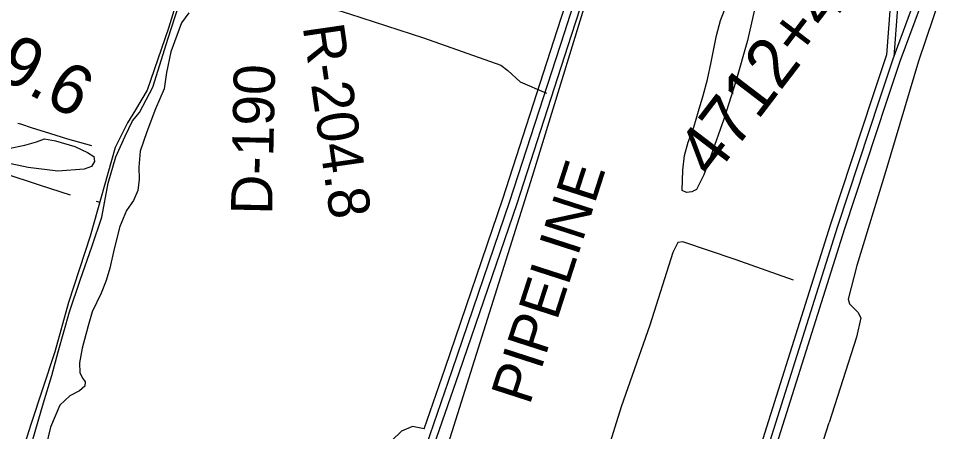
# Model space of a CAD drawing. Extents: x 3297772 to 3335630, y 634068 to 659439.
# Drawn here: x 3329468 to 3331326, y 643836 to 644667 of the extents above; entities that cross this region are included whole.
import ezdxf

# ---------------------------------------------------------------- set-up
doc = ezdxf.new("R2010")
doc.units = 0
for name, color, linetype in [('V-DTCH-CNTR', 7, 'Continuous'), ('V-RIVR-RANG-IDEN', 7, 'Continuous'), ('V-ROAD-CNTR', 7, 'Continuous'), ('V-SITE-VEGE', 7, 'Continuous'), ('V-SURV-IDEN', 7, 'Continuous'), ('V-TOPO-SHOR', 7, 'Continuous'), ('V-UTIL-IDEN', 7, 'Continuous'), ('V-UTIL-LINE', 7, 'Continuous')]:
    doc.layers.add(name, color=color, linetype=linetype)

msp = doc.modelspace()

# ---------------------------------------------------------------- linework, layer by layer
at = {"layer": 'V-DTCH-CNTR'}
for points in [[(3330650.4, 644922.4), (3330620.8, 644918.1), (3330536.8, 644909.3), (3330351.7, 644899), (3330202.7, 644891.8), (3330031.6, 644885), (3329912.9, 644877), (3329903.6, 644873.9), (3329893.9, 644865.3), (3329882.2, 644838.1), (3329870.4, 644792.2), (3329872, 644779.8), (3329883.6, 644767.7), (3329927.2, 644745.5), (3329995.6, 644720.9), (3330134.4, 644676.8), (3330282.9, 644628.4), (3330438.4, 644573.4), (3330452.8, 644562.5), (3330477.3, 644539.9), (3330530.5, 644517.2)], [(3331338.7, 644758.7), (3331279.3, 644581.4), (3331213.4, 644360.6), (3331154.8, 644170), (3331138, 644102.8), (3331140.3, 644093.4), (3331157.4, 644076.3), (3331163.2, 644065), (3331154.6, 644025.8), (3331099.2, 643854.3)], [(3330955.3, 643368.8), (3330963.5, 643399.8), (3330972, 643430.7), (3330980.6, 643461.6), (3330989.4, 643492.4), (3330998.4, 643523.2), (3331007.6, 643553.9), (3331022.4, 643604.1), (3331037.4, 643654.3), (3331052.6, 643704.3), (3331068, 643754.4), (3331083.5, 643804.4), (3331099.2, 643854.3)]]:
    msp.add_lwpolyline(points, dxfattribs=at)
at = {"layer": 'V-ROAD-CNTR'}
for points in [[(3331377.7, 644999.7), (3331354.2, 644929.8), (3331311.5, 644811.3), (3331257.8, 644667.3), (3331227.6, 644585.4), (3331200.8, 644505.1), (3331116.1, 644248.6), (3330933.1, 643667.9), (3330742.9, 643076.2), (3330534.9, 642422.4)], [(3331391.9, 644994.9), (3331368.3, 644924.9), (3331325.6, 644806.2), (3331271.9, 644662), (3331241.7, 644580.4), (3331215.1, 644500.4), (3331130.3, 644244), (3330947.4, 643663.4), (3330757.2, 643071.6), (3330549.2, 642417.8)], [(3331293.7, 644995.8), (3331294.4, 644959.3), (3331273, 644877.2), (3331234.6, 644751.9), (3331221.9, 644691.5), (3331214.6, 644593.9)], [(3331308.7, 644996.1), (3331309.5, 644957.6), (3331287.4, 644873.1), (3331249.2, 644748.2), (3331236.7, 644689.4), (3331229.4, 644590.2)], [(3330284.2, 643841.6), (3330326.4, 643963.9), (3330442.8, 644304.7), (3330552.3, 644643.1), (3330605.1, 644806.5), (3330626, 644875.4), (3330633.2, 644903.3), (3330635.4, 644928.2), (3330631.7, 644959.7)], [(3330288.8, 643808.9), (3330340.5, 643959), (3330457, 644300), (3330566.6, 644638.5), (3330619.4, 644802), (3330640.5, 644871.4), (3330648, 644900.8), (3330650.5, 644928.4), (3330646.6, 644961.5)], [(3330298.5, 643792.1), (3330354.7, 643954.1), (3330471.3, 644295.2), (3330580.9, 644633.9), (3330633.7, 644797.6), (3330654.9, 644867.4), (3330662.8, 644898.2), (3330665.5, 644928.6), (3330661.5, 644963.3)], [(3331214.6, 644593.9), (3331186.6, 644509.8), (3331101.8, 644253.2), (3330918.8, 643672.5), (3330728.6, 643080.7), (3330520.6, 642426.9)], [(3329466.8, 644456.4), (3329472, 644455.2), (3329495.7, 644447.4), (3329519.4, 644439.9), (3329543.1, 644432.5), (3329566.9, 644425.3), (3329590.8, 644418.3), (3329614.7, 644411.5)], [(3330284.2, 643841.6), (3330260.9, 643846.6), (3330238.7, 643837), (3330218.8, 643817.3), (3330223.7, 643787.7), (3330233.3, 643767.4), (3330248.9, 643735)]]:
    msp.add_lwpolyline(points, dxfattribs=at)
at = {"layer": 'V-SITE-VEGE'}
for points in [[(3329438.7, 643612.9), (3329489.8, 643794.9), (3329507.9, 643857.4), (3329518.5, 643894.3), (3329534.9, 643948.7), (3329548.1, 643996.6), (3329570.8, 644077.4), (3329592.2, 644140.8), (3329616.4, 644209.6), (3329635.6, 644267.5), (3329648.5, 644336), (3329663.7, 644389.2), (3329682.8, 644430.4), (3329697.6, 644461.5), (3329711.6, 644478.2), (3329738.5, 644528.8), (3329769, 644627.5), (3329790.5, 644694)], [(3330950.1, 644687.7), (3330935.3, 644623.2), (3330911.8, 644540.4), (3330887.6, 644464.9), (3330861.5, 644391.1), (3330847.4, 644353), (3330832.2, 644323.4), (3330822.9, 644318.8), (3330812.4, 644317.2), (3330803.8, 644321.5), (3330804.7, 644362), (3330808.6, 644391.5), (3330816, 644418.4), (3330826.9, 644448.7), (3330836.7, 644480.9), (3330845.7, 644512.4), (3330854.7, 644544.7), (3330862.1, 644579.3), (3330872.7, 644633), (3330880.9, 644662.9), (3330893.7, 644696.3)], [(3329811.1, 644678.8), (3329795.9, 644658.2), (3329786.5, 644633.3), (3329774.8, 644600.3), (3329766.2, 644558.3), (3329761.1, 644526), (3329743.5, 644485.2), (3329726.4, 644439.3), (3329713.1, 644400.5), (3329710, 644368.2), (3329711.1, 644344.1), (3329708, 644321.1), (3329699.4, 644300.9), (3329685.7, 644281.1), (3329672.1, 644248.8), (3329660.8, 644203.7), (3329651.8, 644165.2), (3329644.4, 644140), (3329634.2, 644114.7), (3329616.3, 644077.4), (3329608.1, 644049), (3329596, 644004.3), (3329590.9, 643974.4), (3329591.6, 643954.5), (3329597.5, 643943.2), (3329602.1, 643936.6), (3329601.7, 643927.7), (3329590.8, 643918.3), (3329571.4, 643908.3), (3329551.1, 643889.6), (3329532.8, 643845.3), (3329516.2, 643777.5)]]:
    msp.add_lwpolyline(points, dxfattribs=at)
msp.add_lwpolyline([(3329448.2, 644405.9), (3329480.5, 644412.5), (3329504.6, 644419.1), (3329520.6, 644424.9), (3329542.8, 644421.4), (3329581.3, 644409.6), (3329606.9, 644397.9), (3329619.7, 644389.8), (3329620.9, 644379.7), (3329615, 644369.5), (3329599.9, 644364.1), (3329547.4, 644359.9), (3329487.5, 644367.7), (3329452.5, 644374.8), (3329448.2, 644379.5), (3329445.5, 644391.1), (3329445.9, 644398.1)], close=True, dxfattribs=at)
at = {"layer": 'V-TOPO-SHOR'}
for p, q in [((3329624.3, 644299.9), (3329631.9, 644298)), ((3330681.2, 643886.1), (3330616.2, 643681.4))]:
    msp.add_line(p, q, dxfattribs=at)
for points in [[(3329836.6, 644882), (3329816.6, 644800.3), (3329769.8, 644647.5), (3329726.9, 644522.7), (3329703.5, 644483.5), (3329687.1, 644457.1), (3329662.9, 644407.7), (3329612.6, 644229.6), (3329568.9, 644095.9), (3329541.5, 643996.7), (3329493.1, 643850.2)], [(3329399.2, 644400.7), (3329422, 644370.7), (3329436.6, 644356.5), (3329511.7, 644332), (3329571.9, 644312.7)], [(3331027.6, 644140.8), (3330910.6, 644182.2), (3330804.9, 644218.1), (3330794.8, 644216.9), (3330784.6, 644196.7), (3330738.6, 644050.1), (3330681.2, 643886.1)], [(3329493.1, 643850.2), (3329371.2, 643467.7), (3329278.1, 643188.4), (3329261.2, 643135.1), (3329204.6, 642957), (3329124.5, 642699.3)]]:
    msp.add_lwpolyline(points, dxfattribs=at)
at = {"layer": 'V-UTIL-LINE'}
for points in [[(3330502.7, 644350.2), (3330640.2, 644798.6)], [(3330322, 643776.7), (3330502.7, 644350.2)]]:
    msp.add_lwpolyline(points, dxfattribs=at)

# ---------------------------------------------------------------- texts
at = {"layer": 'V-RIVR-RANG-IDEN'}
for s, rotation, p in [('R-204.8', 278.2265, (3330039.8, 644651.1)), ('D-190', 88.8105, (3329978.4, 644272))]:
    msp.add_text(s, height=83, rotation=rotation, dxfattribs=at).set_placement(p)
at = {"layer": 'V-SURV-IDEN'}
for s, rotation, p in [('4712+48.0', 52.6562, (3330865.4, 644342.7)), ('4686+49.6', 331.6951, (3329022.2, 644765.8))]:
    msp.add_text(s, height=100, rotation=rotation, dxfattribs=at).set_placement(p)
at = {"layer": 'V-UTIL-IDEN'}
msp.add_text('PIPELINE', height=83, rotation=72.0965, dxfattribs=at).set_placement((3330496.5, 643887.5))

doc.saveas('drawing.dxf')
